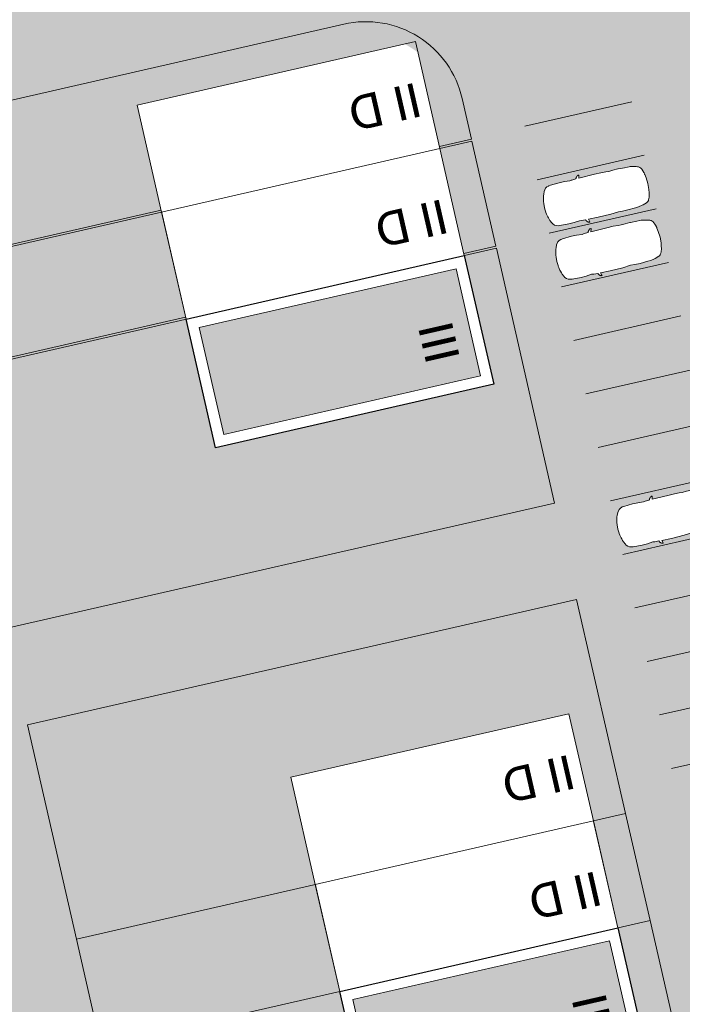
# Model space of a CAD drawing. Header units: metres. Extents: x -862 to 1262, y -354 to 644.
# Tile 271 of 315: x 161 to 191, y 109 to 154. Entities that reach past the tile are written whole.
import ezdxf

# ---------------------------------------------------------------- set-up
doc = ezdxf.new("R2010")
doc.units = ezdxf.units.M
doc.header["$LTSCALE"] = 0.5
doc.set_wipeout_variables(frame=1)
doc.layers.add('BPR_Verkehr_220520', color=7, linetype='Continuous')
doc.layers.add('DZH_Baufelder Ost_220610', color=7, linetype='Continuous')
doc.styles.add('Calibri Light', font='calibril.ttf')

# ---------------------------------------------------------------- blocks, each defined once
blk = doc.blocks.new('Slab (2D)-18')
at = {"color": 255, "linetype": 'Continuous', "lineweight": 9, "transparency": 33554687}
blk.add_wipeout([(0, 10), (13, 10), (13, 0), (0, 0)], dxfattribs=at)
at = {"color": 7, "linetype": 'Continuous', "lineweight": 9, "transparency": 33554687}
blk.add_line((1.183291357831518e-29, 4.99999999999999), (13, 5), dxfattribs=at)
at = {"color": 8, "linetype": 'Continuous', "lineweight": 9, "true_color": 0x777777, "transparency": 33554687, "flags": 128}
blk.add_lwpolyline([(0, 10), (13, 10), (13, 0), (0, 0)], close=True, dxfattribs=at)
at = {"color": 7, "linetype": 'Continuous', "lineweight": 9, "transparency": 33554687, "flags": 128}
blk.add_lwpolyline([(13, 10.00000000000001), (2.775557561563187e-16, 10.00000000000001), (1.577721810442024e-29, -9.563216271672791e-15), (13, 5.461994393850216e-16), (13, 10)], dxfattribs=at)
blk = doc.blocks.new('RH 5 x 13 - quer (2D_3D) (2D)')
at = {"color": 255, "linetype": 'Continuous', "lineweight": 9, "transparency": 33554687}
blk.add_wipeout([(0, 5.000000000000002), (0, 10.000000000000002), (13, 10.000000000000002), (13, 5.000000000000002)], dxfattribs=at)
at = {"color": 253, "linetype": 'Continuous', "lineweight": 9, "transparency": 33554687, "flags": 128}
blk.add_lwpolyline([(0, 5), (0, 10), (13, 10), (13, 5)], close=True, dxfattribs=at)
at = {"color": 8, "true_color": 0x777777, "transparency": 33554687}
blk.add_blockref('Slab (2D)-18', (0, 0), dxfattribs=at)
at = {"color": 7, "transparency": 33554687, "insert": (2.006361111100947, 8.040526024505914), "char_height": 1.559479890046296, "width": 3.810368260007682, "attachment_point": 5, "line_spacing_factor": 1.163780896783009, "style": 'Calibri Light'}
blk.add_mtext('II D', dxfattribs=at)
at = {"color": 255, "linetype": 'Continuous', "lineweight": 9, "transparency": 33554687}
blk.add_wipeout([(0, 0), (0, 5), (13, 5), (13, 0)], dxfattribs=at)
at = {"color": 253, "linetype": 'Continuous', "lineweight": 9, "transparency": 33554687, "flags": 128}
blk.add_lwpolyline([(0, 0), (0, 5), (13, 5), (13, 0)], close=True, dxfattribs=at)
at = {"color": 7, "transparency": 33554687, "insert": (2.006361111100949, 2.594815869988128), "char_height": 1.559479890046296, "width": 3.810368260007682, "attachment_point": 5, "line_spacing_factor": 1.163780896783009, "style": 'Calibri Light'}
blk.add_mtext('II D', dxfattribs=at)
blk = doc.blocks.new('Slab (2D)-8')
at = {"color": 255, "linetype": 'Continuous', "lineweight": 9, "transparency": 33554687}
blk.add_wipeout([(0, 13), (6, 13), (6, 0), (0, 0)], dxfattribs=at)
at = {"color": 8, "linetype": 'Continuous', "lineweight": 9, "true_color": 0x777777, "transparency": 33554687, "flags": 128}
blk.add_lwpolyline([(0, 13), (6, 13), (6, 0), (0, 0)], close=True, dxfattribs=at)
at = {"color": 255, "linetype": 'Continuous', "lineweight": 9, "transparency": 33554687}
blk.add_wipeout([(0, 13), (6, 13), (6, 0), (0, 0)], dxfattribs=at)
at = {"color": 8, "linetype": 'Continuous', "lineweight": 9, "true_color": 0x777777, "transparency": 33554687, "flags": 128}
blk.add_lwpolyline([(0, 13), (6, 13), (6, 0), (0, 0)], close=True, dxfattribs=at)
at = {"color": 255, "linetype": 'Continuous', "lineweight": 9, "transparency": 33554687}
blk.add_wipeout([(0, 13), (6, 13), (6, 0), (0, 0)], dxfattribs=at)
at = {"color": 8, "linetype": 'Continuous', "lineweight": 9, "true_color": 0x777777, "transparency": 33554687, "flags": 128}
blk.add_lwpolyline([(0, 13), (6, 13), (6, 0), (0, 0)], close=True, dxfattribs=at)
blk = doc.blocks.new('DH 6 x 13 - III FD (2D_3D (2D)')
at = {"color": 8, "true_color": 0x777777, "transparency": 33554687}
blk.add_blockref('Slab (2D)-8', (0, 0), dxfattribs=at)
at = {"color": 255, "linetype": 'Continuous', "lineweight": 25, "transparency": 33554687}
blk.add_wipeout([(0, 13), (6, 13), (6, 0), (0, 0)], dxfattribs=at)
at = {"linetype": 'Continuous', "lineweight": 0, "true_color": 0xfbf8f0, "transparency": 33554661}
blk.add_hatch(color=7, dxfattribs=at).paths.add_polyline_path([(0.5, 12.5), (5.5, 12.5), (5.5, 0.5), (0.5, 0.5)])
at = {"color": 7, "linetype": 'Continuous', "lineweight": 25, "transparency": 33554687, "flags": 128}
blk.add_lwpolyline([(0, 13), (6, 13), (6, 0), (0, 0)], close=True, dxfattribs=at)
at = {"color": 9, "linetype": 'Continuous', "lineweight": 9, "transparency": 33554661, "flags": 128}
blk.add_lwpolyline([(0.5, 12.5), (5.5, 12.5), (5.5, 0.5), (0.5, 0.5)], close=True, dxfattribs=at)
at = {"color": 7, "transparency": 33554687, "insert": (2.405184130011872, 2.006361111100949), "char_height": 1.559479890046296, "width": 3.810368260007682, "attachment_point": 5, "line_spacing_factor": 1.163780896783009, "style": 'Calibri Light'}
blk.add_mtext('III', dxfattribs=at)
blk = doc.blocks.new('Fz_bmw_X5_2011_D-2')
at = {"color": 255, "linetype": 'Continuous', "lineweight": 5, "transparency": 33554687}
blk.add_wipeout([(2.185669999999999, -3.6133099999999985), (2.1640099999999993, -3.575199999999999), (2.1255999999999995, -3.53313), (2.094909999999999, -3.4908300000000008), (2.0694099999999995, -3.468309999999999), (2.0430899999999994, -3.44825), (2.01619, -3.430439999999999), (1.9889599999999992, -3.4147), (1.9616399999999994, -3.4008000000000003), (1.9344799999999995, -3.38856), (1.9177799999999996, -3.383589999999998), (1.8946899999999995, -3.005600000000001), (1.8883699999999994, -2.9398000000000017), (1.8660799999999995, -2.8137399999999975), (1.9198199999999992, -2.30358), (1.924889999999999, -1.8180300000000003), (1.8824699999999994, -0.9809399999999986), (1.8647399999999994, -0.8367199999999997), (1.8586899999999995, -0.806519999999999), (1.8071799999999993, -0.6463699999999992), (1.7200599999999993, -0.5048000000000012), (1.4663999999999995, -0.3167099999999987), (1.2294999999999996, -0.21199999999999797), (1.097979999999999, -0.16646999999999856), (0.9474299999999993, -0.1268799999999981), (0.8481399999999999, -0.09244999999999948), (0.7763799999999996, -0.07655999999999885), (0.587629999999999, -0.04262999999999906), (0.3946699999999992, -0.01875000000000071), (0, 0), (-0.19841000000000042, -0.0046400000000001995), (-0.39453000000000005, -0.018739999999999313), (-0.43227000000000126, -0.022599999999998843), (-0.5873999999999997, -0.04260000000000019), (-0.7760600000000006, -0.07650999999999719), (-0.8480200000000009, -0.09244999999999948), (-0.9469700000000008, -0.1268799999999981), (-1.0975200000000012, -0.16646999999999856), (-1.2370600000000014, -0.21260999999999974), (-1.4659400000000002, -0.3167099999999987), (-1.5892400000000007, -0.38613999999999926), (-1.7198100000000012, -0.5048000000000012), (-1.8069200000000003, -0.6463699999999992), (-1.8644900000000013, -0.8367199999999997), (-1.8822200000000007, -0.9809399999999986), (-1.9246400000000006, -1.8180300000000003), (-1.9195700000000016, -2.30358), (-1.8658300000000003, -2.8137399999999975), (-1.8944300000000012, -3.005600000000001), (-1.9147400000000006, -3.3718699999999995), (-1.9342300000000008, -3.38856), (-1.988700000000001, -3.4147), (-2.0428400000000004, -3.44825), (-2.0691600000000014, -3.468309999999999), (-2.0946600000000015, -3.4908300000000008), (-2.1190900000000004, -3.5160199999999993), (-2.1524200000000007, -3.560789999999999), (-2.1748800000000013, -3.5937399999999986), (-2.1946800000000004, -3.6431799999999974), (-2.197430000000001, -3.6870499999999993), (-2.1940900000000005, -3.7042899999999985), (-2.1770300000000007, -3.714129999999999), (-2.1705400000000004, -3.7128499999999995), (-1.9270300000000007, -3.645599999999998), (-1.9449100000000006, -4.544079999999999), (-1.9373400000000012, -5.73316), (-1.8857900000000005, -6.456580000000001), (-1.9148800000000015, -6.85278), (-1.9229600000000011, -7.3508000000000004), (-1.8837400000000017, -8.075700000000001), (-1.87888, -8.34469), (-1.8124000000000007, -8.709869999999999), (-1.7933500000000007, -8.789169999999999), (-1.6821900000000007, -9.15435), (-1.645890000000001, -9.22494), (-1.584540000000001, -9.29604), (-1.5032100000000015, -9.358089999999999), (-1.4485300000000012, -9.39049), (-1.3401400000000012, -9.44246), (-1.242220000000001, -9.480080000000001), (-1.1355700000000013, -9.51419), (-1.021310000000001, -9.54475), (-0.8584400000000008, -9.570789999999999), (-0.5423200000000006, -9.627400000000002), (0.00030999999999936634, -9.657779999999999), (0.5428699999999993, -9.627400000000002), (0.8586999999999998, -9.570789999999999), (0.8706099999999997, -9.573929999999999), (0.8764799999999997, -9.57443), (0.8883599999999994, -9.573820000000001), (0.8944899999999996, -9.572909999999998), (0.9008199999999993, -9.571729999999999), (1.021559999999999, -9.54475), (1.0500399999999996, -9.53763), (1.2424799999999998, -9.480080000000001), (1.399439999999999, -9.41583), (1.5034599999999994, -9.358089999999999), (1.584809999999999, -9.29604), (1.6461399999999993, -9.22494), (1.6663199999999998, -9.188020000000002), (1.6824399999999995, -9.15435), (1.6999399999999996, -9.109919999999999), (1.7375499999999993, -8.99537), (1.7935999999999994, -8.789169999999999), (1.8126499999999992, -8.709869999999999), (1.8642099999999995, -8.456959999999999), (1.8791299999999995, -8.34469), (1.8839999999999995, -8.216650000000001), (1.8943899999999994, -7.92823), (1.9232199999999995, -7.3508000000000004), (1.9235599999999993, -7.29713), (1.915129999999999, -6.85278), (1.8860399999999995, -6.456580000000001), (1.9178999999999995, -6.185029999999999), (1.9375899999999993, -5.73316), (1.9338599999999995, -5.134039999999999), (1.9250699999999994, -3.6445399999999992), (2.1707899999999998, -3.7128499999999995), (2.19644, -3.6968999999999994), (2.1980999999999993, -3.674509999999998), (2.1973, -3.6586599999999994)], dxfattribs=at)
at = {"color": 9, "linetype": 'Continuous', "lineweight": 5, "transparency": 33554687, "flags": 128}
blk.add_lwpolyline([(2.18567, -3.61331), (2.16401, -3.5752), (2.1256, -3.53313), (2.09491, -3.49083), (2.06941, -3.46831), (2.04309, -3.44825), (2.01619, -3.43044), (1.98896, -3.4147), (1.96164, -3.4008), (1.93448, -3.38856), (1.91778, -3.38359), (1.89469, -3.0056), (1.88837, -2.939800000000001), (1.86608, -2.81374), (1.91982, -2.30358), (1.92489, -1.81803), (1.88247, -0.98094), (1.86474, -0.83672), (1.85869, -0.80652), (1.80718, -0.64637), (1.72006, -0.5048), (1.4664, -0.31671), (1.2295, -0.212), (1.09798, -0.16647), (0.9474300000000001, -0.12688), (0.8481400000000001, -0.09245), (0.7763800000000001, -0.07656), (0.5876300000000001, -0.04263), (0.39467, -0.01875), (0, 0), (-0.19841, -0.00464), (-0.39453, -0.01874), (-0.43227, -0.0226), (-0.5873999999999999, -0.04260000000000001), (-0.7760600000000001, -0.07651000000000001), (-0.8480200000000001, -0.09245), (-0.9469700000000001, -0.12688), (-1.09752, -0.16647), (-1.23706, -0.21261), (-1.46594, -0.31671), (-1.58924, -0.38614), (-1.71981, -0.5048), (-1.80692, -0.64637), (-1.86449, -0.83672), (-1.88222, -0.98094), (-1.92464, -1.81803), (-1.91957, -2.30358), (-1.86583, -2.81374), (-1.89443, -3.0056), (-1.91474, -3.37187), (-1.93423, -3.38856), (-1.9887, -3.4147), (-2.04284, -3.44825), (-2.06916, -3.46831), (-2.09466, -3.49083), (-2.11909, -3.51602), (-2.15242, -3.56079), (-2.17488, -3.59374), (-2.19468, -3.64318), (-2.19743, -3.68705), (-2.19409, -3.70429), (-2.17703, -3.71413), (-2.17054, -3.71285), (-1.92703, -3.6456), (-1.94491, -4.54408), (-1.93734, -5.733160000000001), (-1.88579, -6.456580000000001), (-1.91488, -6.852780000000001), (-1.92296, -7.3508), (-1.88374, -8.075700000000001), (-1.87888, -8.34469), (-1.8124, -8.70987), (-1.79335, -8.78917), (-1.68219, -9.15435), (-1.64589, -9.22494), (-1.58454, -9.296040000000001), (-1.50321, -9.35809), (-1.44853, -9.390490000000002), (-1.34014, -9.44246), (-1.24222, -9.480080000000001), (-1.13557, -9.514190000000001), (-1.02131, -9.54475), (-0.8584400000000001, -9.57079), (-0.54232, -9.627400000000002), (0.00031, -9.65778), (0.5428700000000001, -9.627400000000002), (0.8587, -9.57079), (0.8706100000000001, -9.57393), (0.87648, -9.574430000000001), (0.88836, -9.573820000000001), (0.8944900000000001, -9.57291), (0.9008200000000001, -9.57173), (1.02156, -9.54475), (1.05004, -9.53763), (1.24248, -9.480080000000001), (1.39944, -9.415830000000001), (1.50346, -9.35809), (1.58481, -9.296040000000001), (1.64614, -9.22494), (1.66632, -9.188020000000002), (1.68244, -9.15435), (1.69994, -9.10992), (1.73755, -8.995370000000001), (1.7936, -8.78917), (1.81265, -8.70987), (1.86421, -8.45696), (1.87913, -8.34469), (1.884, -8.216650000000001), (1.89439, -7.928230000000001), (1.92322, -7.3508), (1.92356, -7.297130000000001), (1.91513, -6.852780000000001), (1.88604, -6.456580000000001), (1.9179, -6.18503), (1.93759, -5.733160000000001), (1.93386, -5.134040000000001), (1.92507, -3.64454), (2.17079, -3.71285), (2.19644, -3.6969), (2.1981, -3.67451), (2.1973, -3.65866)], close=True, dxfattribs=at)
at = {"color": 255, "linetype": 'Continuous', "lineweight": 5, "transparency": 33554687}
blk.add_wipeout([(-0.5423184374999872, -9.627401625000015), (0.00030800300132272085, -9.657776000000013), (0.5428741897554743, -9.62740162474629), (0.8586960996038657, -9.570794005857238), (0.87060537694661, -9.573930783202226), (0.8764773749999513, -9.574434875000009), (0.8883581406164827, -9.57382276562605), (0.8944877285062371, -9.572909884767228), (0.9008239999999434, -9.571728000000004), (1.0215574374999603, -9.544748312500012), (1.0500385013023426, -9.537630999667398), (1.2424758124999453, -9.480080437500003), (1.399442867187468, -9.415826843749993), (1.5034594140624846, -9.358088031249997), (1.5848056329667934, -9.29604498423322), (1.6461414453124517, -9.224935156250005), (1.6663199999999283, -9.188016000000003), (1.6824430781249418, -9.154353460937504), (1.6999421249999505, -9.109921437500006), (1.7375549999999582, -8.99537050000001), (1.7935999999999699, -8.789167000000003), (1.8126479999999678, -8.709872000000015), (1.8642080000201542, -8.45695999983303), (1.8791320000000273, -8.34468800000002), (1.8839968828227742, -8.216654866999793), (1.8943920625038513, -7.928229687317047), (1.9232159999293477, -7.350796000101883), (1.9235589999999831, -7.297127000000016), (1.9151274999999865, -6.852778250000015), (1.8860439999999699, -6.456584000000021), (1.91790285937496, -6.185025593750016), (1.9375906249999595, -5.733155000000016), (1.9338631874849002, -5.134035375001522), (1.9250697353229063, -3.6445397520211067), (2.1707880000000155, -3.712851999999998), (2.1964363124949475, -3.696896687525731), (2.1980999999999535, -3.674511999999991), (2.197302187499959, -3.6586612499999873), (2.1856679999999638, -3.613308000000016), (2.164007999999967, -3.575203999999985), (2.125596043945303, -3.533130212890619), (2.0949083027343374, -3.4908327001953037), (2.0694098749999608, -3.468309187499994), (2.043088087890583, -3.4482474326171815), (2.016188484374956, -3.430444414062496), (1.9889566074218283, -3.4146971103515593), (1.9616379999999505, -3.4008024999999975), (1.934478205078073, -3.3885575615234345), (1.9177777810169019, -3.383594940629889), (1.894685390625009, -3.0055995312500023), (1.8883720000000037, -2.939803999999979), (1.8660800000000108, -2.813743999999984), (1.919816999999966, -2.3035785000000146), (1.924894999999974, -1.818026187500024), (1.8824680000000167, -0.9809440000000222), (1.8647400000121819, -0.8367240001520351), (1.858694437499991, -0.8065238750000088), (1.8071764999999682, -0.6463710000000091), (1.7200613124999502, -0.5048046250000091), (1.4664000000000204, -0.31670800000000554), (1.2295020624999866, -0.21200325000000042), (1.0979793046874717, -0.1664726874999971), (0.9474274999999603, -0.12688099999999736), (0.8481419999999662, -0.09245350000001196), (0.7763840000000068, -0.0765559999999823), (0.5876313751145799, -0.042626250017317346), (0.39467200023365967, -0.018751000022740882), (-4.440892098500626e-16, 0), (-0.19840512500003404, -0.004637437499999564), (-0.39452500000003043, -0.018742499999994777), (-0.43227487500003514, -0.022603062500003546), (-0.5873973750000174, -0.042604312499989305), (-0.7760600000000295, -0.07651199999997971), (-0.8480160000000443, -0.09245350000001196), (-0.9469674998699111, -0.12688099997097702), (-1.0975200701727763, -0.1664726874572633), (-1.2370601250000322, -0.2126131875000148), (-1.4659439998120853, -0.31670799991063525), (-1.5892440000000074, -0.3861440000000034), (-1.719809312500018, -0.5048046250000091), (-1.806924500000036, -0.6463710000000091), (-1.86448800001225, -0.8367240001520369), (-1.8822160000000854, -0.9809440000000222), (-1.9246430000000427, -1.818026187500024), (-1.9195650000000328, -2.3035785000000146), (-1.8658280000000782, -2.813743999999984), (-1.894433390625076, -3.005599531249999), (-1.9147431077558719, -3.371867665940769), (-1.9342262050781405, -3.3885575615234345), (-1.9887046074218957, -3.4146971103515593), (-2.04283608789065, -3.4482474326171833), (-2.069157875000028, -3.468309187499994), (-2.0946563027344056, -3.4908327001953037), (-2.119085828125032, -3.5160209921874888), (-2.1524214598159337, -3.5607925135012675), (-2.1748830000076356, -3.5937415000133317), (-2.194684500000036, -3.6431809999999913), (-2.197433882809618, -3.687050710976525), (-2.1940884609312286, -3.704289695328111), (-2.177025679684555, -3.714127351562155), (-2.1705360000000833, -3.712851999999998), (-1.9270303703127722, -3.6456043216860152), (-1.9449120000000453, -4.544075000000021), (-1.9373386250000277, -5.7331550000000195), (-1.8857920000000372, -6.456584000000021), (-1.914875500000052, -6.852778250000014), (-1.922963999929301, -7.350796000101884), (-1.8837448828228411, -8.07570242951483), (-1.8788799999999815, -8.34468800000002), (-1.8123960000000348, -8.709872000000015), (-1.7933480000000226, -8.789167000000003), (-1.6821910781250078, -9.154353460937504), (-1.6458894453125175, -9.224935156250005), (-1.5845383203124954, -9.296044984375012), (-1.5032074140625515, -9.358088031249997), (-1.448532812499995, -9.390492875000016), (-1.340140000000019, -9.442455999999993), (-1.2422238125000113, -9.480080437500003), (-1.135567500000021, -9.514188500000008), (-1.0213054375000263, -9.544748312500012), (-0.8584440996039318, -9.570794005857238)], dxfattribs=at)
at = {"color": 9, "linetype": 'Continuous', "lineweight": 5, "transparency": 33554687, "flags": 128}
blk.add_lwpolyline([(-0.5423184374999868, -9.627401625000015), (0.0003080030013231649, -9.657776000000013), (0.5428741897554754, -9.627401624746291), (0.858696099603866, -9.57079400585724), (0.8706053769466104, -9.573930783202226), (0.8764773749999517, -9.574434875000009), (0.8883581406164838, -9.573822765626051), (0.8944877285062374, -9.57290988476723), (0.9008239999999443, -9.571728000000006), (1.021557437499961, -9.544748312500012), (1.050038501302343, -9.5376309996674), (1.242475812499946, -9.480080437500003), (1.399442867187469, -9.415826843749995), (1.503459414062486, -9.358088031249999), (1.584805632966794, -9.29604498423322), (1.646141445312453, -9.224935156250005), (1.666319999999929, -9.188016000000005), (1.682443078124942, -9.154353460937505), (1.699942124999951, -9.109921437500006), (1.737554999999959, -8.995370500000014), (1.793599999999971, -8.789167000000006), (1.812647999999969, -8.709872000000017), (1.864208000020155, -8.456959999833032), (1.879132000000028, -8.344688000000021), (1.883996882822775, -8.216654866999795), (1.894392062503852, -7.928229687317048), (1.923215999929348, -7.350796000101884), (1.923558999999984, -7.297127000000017), (1.915127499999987, -6.852778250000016), (1.886043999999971, -6.456584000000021), (1.917902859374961, -6.185025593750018), (1.93759062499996, -5.733155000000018), (1.933863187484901, -5.134035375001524), (1.925069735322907, -3.644539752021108), (2.170788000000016, -3.712851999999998), (2.196436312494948, -3.696896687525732), (2.198099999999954, -3.674511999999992), (2.19730218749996, -3.658661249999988), (2.185667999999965, -3.613308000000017), (2.164007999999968, -3.575203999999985), (2.125596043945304, -3.533130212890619), (2.094908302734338, -3.490832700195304), (2.069409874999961, -3.468309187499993), (2.043088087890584, -3.448247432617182), (2.016188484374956, -3.430444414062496), (1.988956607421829, -3.414697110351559), (1.961637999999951, -3.400802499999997), (1.934478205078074, -3.388557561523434), (1.917777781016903, -3.38359494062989), (1.89468539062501, -3.005599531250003), (1.888372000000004, -2.939803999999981), (1.866080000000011, -2.813743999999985), (1.919816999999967, -2.303578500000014), (1.924894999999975, -1.818026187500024), (1.882468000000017, -0.980944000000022), (1.864740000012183, -0.8367240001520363), (1.858694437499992, -0.8065238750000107), (1.807176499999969, -0.6463710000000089), (1.720061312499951, -0.5048046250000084), (1.466400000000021, -0.3167080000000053), (1.229502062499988, -0.2120032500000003), (1.097979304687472, -0.1664726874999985), (0.9474274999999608, -0.1268809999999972), (0.8481419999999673, -0.09245350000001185), (0.7763840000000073, -0.07655599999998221), (0.5876313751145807, -0.04262625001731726), (0.3946720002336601, -0.0187510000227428), (0, 0), (-0.1984051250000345, -0.0046374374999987), (-0.39452500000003, -0.01874249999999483), (-0.4322748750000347, -0.02260306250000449), (-0.5873973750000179, -0.04260431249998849), (-0.7760600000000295, -0.0765119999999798), (-0.8480160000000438, -0.09245350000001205), (-0.9469674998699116, -0.1268809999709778), (-1.097520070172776, -0.1664726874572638), (-1.237060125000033, -0.212613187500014), (-1.465943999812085, -0.3167079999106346), (-1.589244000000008, -0.3861440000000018), (-1.719809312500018, -0.5048046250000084), (-1.806924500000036, -0.6463710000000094), (-1.86448800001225, -0.8367240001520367), (-1.882216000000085, -0.9809440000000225), (-1.924643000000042, -1.818026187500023), (-1.919565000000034, -2.303578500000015), (-1.865828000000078, -2.813743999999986), (-1.894433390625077, -3.00559953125), (-1.914743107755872, -3.371867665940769), (-1.93422620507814, -3.388557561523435), (-1.988704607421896, -3.41469711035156), (-2.042836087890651, -3.448247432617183), (-2.069157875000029, -3.468309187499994), (-2.094656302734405, -3.490832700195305), (-2.119085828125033, -3.51602099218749), (-2.152421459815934, -3.56079251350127), (-2.174883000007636, -3.593741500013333), (-2.194684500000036, -3.643180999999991), (-2.197433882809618, -3.687050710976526), (-2.194088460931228, -3.704289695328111), (-2.177025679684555, -3.714127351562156), (-2.170536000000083, -3.712851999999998), (-1.927030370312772, -3.645604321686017), (-1.944912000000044, -4.544075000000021), (-1.937338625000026, -5.73315500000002), (-1.885792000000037, -6.456584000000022), (-1.914875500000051, -6.852778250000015), (-1.9229639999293, -7.350796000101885), (-1.883744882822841, -8.075702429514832), (-1.87887999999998, -8.344688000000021), (-1.812396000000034, -8.709872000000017), (-1.793348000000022, -8.789167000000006), (-1.682191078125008, -9.154353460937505), (-1.645889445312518, -9.224935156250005), (-1.584538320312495, -9.296044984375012), (-1.503207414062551, -9.358088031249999), (-1.448532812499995, -9.390492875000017), (-1.340140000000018, -9.442455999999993), (-1.242223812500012, -9.480080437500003), (-1.13556750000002, -9.51418850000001), (-1.021305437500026, -9.544748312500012), (-0.8584440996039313, -9.57079400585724), (-0.5423184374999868, -9.627401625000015)], close=True, dxfattribs=at)
blk = doc.blocks.new('BPR_5m_u-2')
at = {"color": 255, "linetype": 'Continuous', "lineweight": 9, "transparency": 33554687}
blk.add_line((0, 0), (0, 5), dxfattribs=at)

msp = doc.modelspace()

# ---------------------------------------------------------------- hatches: boundary and pattern name
at = {"layer": 'DZH_Baufelder Ost_220610', "linetype": 'Continuous', "lineweight": 0, "true_color": 0xdce9e4, "transparency": 33554687}
h = msp.add_hatch(color=254, dxfattribs=at)
edge = h.paths.add_edge_path()
edge.add_line((181.1630532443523, 148.3930382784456), (180.7391995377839, 150.2474472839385))
edge.add_arc((176.3523344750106, 149.2447672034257), 4.499994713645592, 12.87460518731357, 102.8747398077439)
edge.add_line((175.349644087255, 153.63162991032), (154.6967430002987, 148.9110916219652))
edge.add_line((154.6967430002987, 148.9110916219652), (156.1254626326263, 142.6657156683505))
edge.add_line((156.1254626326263, 142.6657156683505), (158.3203809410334, 143.1674482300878))
edge.add_line((158.3203809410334, 143.1674482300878), (181.1630532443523, 148.3930382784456))
for points in [[(182.2772116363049, 143.5184664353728), (181.1848306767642, 148.2977595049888), (156.1463662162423, 142.5742604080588), (157.2387471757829, 137.7949673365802)], [(184.9499153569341, 131.8250785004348), (182.2989339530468, 143.4234287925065), (157.2838459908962, 137.7008673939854), (159.9370196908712, 126.1030186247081)], [(188.1804896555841, 117.6909422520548), (185.9526017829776, 127.4382093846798), (160.9405353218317, 121.7163392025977), (163.1702664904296, 111.9694937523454)], [(189.2947744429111, 112.8158173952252), (188.1804896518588, 117.6909422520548), (163.1702664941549, 111.9694937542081), (164.2854732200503, 107.094579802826)], [(190.6316378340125, 106.9668854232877), (189.2947744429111, 112.8158173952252), (164.285473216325, 107.094579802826), (165.6230419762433, 101.247652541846), (177.0840032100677, 103.8676690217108)]]:
    msp.add_hatch(color=254, dxfattribs=at).paths.add_polyline_path(points)
at = {"layer": 'DZH_Baufelder Ost_220610', "linetype": 'Continuous', "lineweight": 0, "true_color": 0xfff9e0, "transparency": 33554687}
msp.add_hatch(color=7, dxfattribs=at).paths.add_polyline_path([(161.2056436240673, 107.1870071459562), (167.8708279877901, 78.08721179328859), (170.7698592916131, 78.7280742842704), (160.9405353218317, 121.7163392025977), (185.952601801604, 127.4382093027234), (184.9499158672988, 131.82507625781), (146.2740646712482, 122.9736089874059), (146.2742542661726, 122.9727862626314), (137.4814435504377, 120.9613042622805), (132.2242172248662, 143.7746501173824), (129.299633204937, 143.1061914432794), (134.5558838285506, 120.2970795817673), (99.46244584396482, 112.2689505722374), (103.6034319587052, 93.99346555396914)])

# ---------------------------------------------------------------- linework, layer by layer
at = {"layer": 'BPR_Verkehr_220520', "color": 9, "linetype": 'Continuous', "true_color": 0xb8d2a6, "transparency": 33554687}
for points in [[(188.4674692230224, 150.0949499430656, 60), (187.9104212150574, 152.5320994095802, 60), (186.0303197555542, 149.5379019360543, 60), (185.4732717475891, 151.9750514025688, 60)], [(191.8097572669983, 135.4720531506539, 60), (191.2527092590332, 137.9092026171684, 60), (189.3726077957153, 134.9150051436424, 60), (188.8155597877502, 137.352154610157, 60)]]:
    msp.add_solid(points, dxfattribs=at)
at = {"layer": 'DZH_Baufelder Ost_220610', "color": 255, "linetype": 'Continuous', "lineweight": 18, "transparency": 33554687, "elevation": -12285434.42021632, "flags": 128}
msp.add_lwpolyline([(181.1630532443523, 148.3930382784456), (180.7391995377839, 150.2474472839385, 0.4142142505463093), (175.349644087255, 153.63162991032), (154.6967430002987, 148.9110916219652), (156.1254626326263, 142.6657156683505), (158.3203809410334, 143.1674482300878)], format="xyb", close=True, dxfattribs=at)
at = {"layer": 'DZH_Baufelder Ost_220610', "color": 255, "linetype": 'Continuous', "lineweight": 18, "transparency": 33554687, "flags": 128}
for points in [[(182.2772116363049, 143.5184664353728), (181.1848306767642, 148.2977595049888), (156.1463662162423, 142.5742604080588), (157.2387471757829, 137.7949673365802)], [(184.9499153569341, 131.8250785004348), (182.2989339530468, 143.4234287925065), (157.2838459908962, 137.7008673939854), (159.9370196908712, 126.1030186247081)], [(188.1804896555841, 117.6909422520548), (185.9526017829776, 127.4382093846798), (160.9405353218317, 121.7163392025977), (163.1702664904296, 111.9694937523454)], [(189.2947744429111, 112.8158173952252), (188.1804896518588, 117.6909422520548), (163.1702664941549, 111.9694937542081), (164.2854732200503, 107.094579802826)], [(190.6316378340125, 106.9668854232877), (189.2947744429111, 112.8158173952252), (164.285473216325, 107.094579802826), (165.6230419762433, 101.247652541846), (177.0840032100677, 103.8676690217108)]]:
    msp.add_lwpolyline(points, close=True, dxfattribs=at)
at = {"layer": 'DZH_Baufelder Ost_220610', "color": 252, "linetype": 'Continuous', "true_color": 0x8ea381, "transparency": 33554687}
for points in [[(132.3579087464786, 143.189734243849), (132.2242172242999, 143.77465011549), (175.4833355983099, 153.0467140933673), (175.3496440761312, 153.6316299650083)], [(132.2242172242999, 143.77465011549), (132.3579087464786, 143.189734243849), (175.3496440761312, 153.6316299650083), (175.4833355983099, 153.0467140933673)], [(180.1508251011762, 150.1128481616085), (180.7357156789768, 150.2466502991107), (184.36502528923, 131.6912741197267), (184.9499158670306, 131.8250762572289)], [(180.7357156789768, 150.2466502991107), (180.1508251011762, 150.1128481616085), (184.9499158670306, 131.8250762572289), (184.36502528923, 131.6912741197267)], [(181.1409922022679, 148.5895284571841), (181.2746964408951, 148.0046154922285), (156.0867509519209, 142.8624229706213), (156.220455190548, 142.2775100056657)], [(181.2746964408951, 148.0046154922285), (181.1409922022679, 148.5895284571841), (156.220455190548, 142.2775100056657), (156.0867509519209, 142.8624229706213)], [(182.2542277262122, 143.7187689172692), (182.3880298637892, 143.1338783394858), (157.2064372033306, 137.9887263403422), (157.3402393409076, 137.4038357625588)], [(182.3880298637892, 143.1338783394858), (182.2542277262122, 143.7187689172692), (157.3402393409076, 137.4038357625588), (157.2064372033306, 137.9887263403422)], [(184.5475789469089, 132.3485091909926), (184.6814358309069, 131.7636311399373), (137.9315862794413, 121.6798381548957), (137.481443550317, 120.9613042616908)], [(184.6814358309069, 131.7636311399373), (184.5475789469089, 132.3485091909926), (137.481443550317, 120.9613042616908), (137.9315862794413, 121.6798381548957)], [(185.3676982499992, 127.3044623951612), (185.9526141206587, 127.4381539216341), (194.1918934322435, 88.69758921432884), (194.776809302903, 88.83128074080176)], [(185.9526141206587, 127.4381539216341), (185.3676982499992, 127.3044623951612), (194.776809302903, 88.83128074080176), (194.1918934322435, 88.69758921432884)], [(161.659165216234, 121.2652363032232), (160.9405353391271, 121.7163391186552), (185.5014024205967, 126.7194912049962), (185.3677108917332, 127.3044070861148)], [(160.9405353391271, 121.7163391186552), (161.659165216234, 121.2652363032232), (185.3677108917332, 127.3044070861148), (185.5014024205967, 126.7194912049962)], [(171.2661704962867, 79.2492757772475), (170.6812655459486, 79.1155364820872), (161.6591652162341, 121.2652363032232), (160.9405353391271, 121.7163391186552)], [(170.6812655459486, 79.1155364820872), (171.2661704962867, 79.2492757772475), (160.9405353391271, 121.7163391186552), (161.6591652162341, 121.2652363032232)], [(188.1394159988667, 117.9927019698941), (188.2732937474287, 117.4078286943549), (163.1033276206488, 112.261930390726), (163.2372053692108, 111.6770571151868)], [(188.2732937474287, 117.4078286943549), (188.1394159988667, 117.9927019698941), (163.2372053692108, 111.6770571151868), (163.1033276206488, 112.261930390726)], [(189.2546227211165, 113.1177880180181), (189.3885004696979, 112.5329147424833), (164.2185343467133, 107.38701643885), (164.3524120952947, 106.8021431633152)], [(189.3885004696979, 112.5329147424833), (189.2546227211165, 113.1177880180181), (164.3524120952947, 106.8021431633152), (164.2185343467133, 107.38701643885)]]:
    msp.add_solid(points, dxfattribs=at)

# ---------------------------------------------------------------- block references
at = {"layer": 'BPR_Verkehr_220520', "color": 255, "transparency": 33554687, "rotation": 282.8746725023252}
for p in [(183.5931702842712, 148.9808539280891, 60), (185.8213623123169, 139.2322560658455, 60), (186.3784103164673, 136.7951066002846, 60), (186.9354583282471, 134.3579571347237, 60), (188.6066023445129, 127.0465087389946, 60), (189.1636503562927, 124.6093592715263, 60), (189.7206983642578, 122.1722098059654, 60), (190.2777463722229, 119.7350603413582, 60)]:
    msp.add_blockref('BPR_5m_u-2', p, dxfattribs=at)

# ---------------------------------------------------------------- next in the draw order: block references
at = {"layer": 'DZH_Baufelder Ost_220610', "color": 7, "transparency": 33554687}
for name, p, rotation in [('RH 5 x 13 - quer (2D_3D) (2D)', (178.608382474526, 152.8377818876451, 8.7), 192.8746724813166), ('DH 6 x 13 - III FD (2D_3D (2D)', (189.1693481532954, 106.6326566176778, 8.7), 102.8746724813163)]:
    msp.add_blockref(name, p, dxfattribs=dict(at, rotation=rotation))

# ---------------------------------------------------------------- next in the draw order: hatches: boundary and pattern name
at = {"layer": 'DZH_Baufelder Ost_220610', "linetype": 'Continuous', "lineweight": 0, "true_color": 0x8ea381, "transparency": 33554687}
h = msp.add_hatch(color=252, dxfattribs=at)
edge = h.paths.add_edge_path()
edge.add_arc((176.352330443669, 149.2447608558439), 4.500000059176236, 12.873898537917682, 102.87467168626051, ccw=False)
edge.add_line((180.7392130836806, 150.247388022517), (180.154295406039, 150.1137044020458))
edge.add_arc((176.3523304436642, 149.2447608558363), 3.900000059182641, 12.87389853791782, 102.8746716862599)
edge.add_line((175.4833355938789, 153.0467140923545), (175.3496440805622, 153.6316299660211))
h = msp.add_hatch(color=252, dxfattribs=at)
edge = h.paths.add_edge_path()
edge.add_arc((176.3523304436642, 149.2447608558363), 3.900000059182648, 12.873898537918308, 102.87467168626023, ccw=False)
edge.add_line((180.154295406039, 150.1137044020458), (180.7392130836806, 150.247388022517))
edge.add_arc((176.352330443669, 149.244760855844), 4.500000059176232, 12.87389853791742, 102.8746716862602)
edge.add_line((175.3496440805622, 153.6316299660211), (175.4833355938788, 153.0467140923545))

# ---------------------------------------------------------------- next in the draw order: block references
at = {"layer": 'DZH_Baufelder Ost_220610', "color": 7, "transparency": 33554687}
for name, p, rotation in [('DH 6 x 13 - III FD (2D_3D (2D)', (182.1735529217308, 137.239748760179, 8.7), 102.8746724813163), ('RH 5 x 13 - quer (2D_3D) (2D)', (185.6042409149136, 122.2304131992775, 8.7), 192.8746724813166)]:
    msp.add_blockref(name, p, dxfattribs=dict(at, rotation=rotation))

# ---------------------------------------------------------------- next in the draw order: hatches: boundary and pattern name
at = {"layer": 'BPR_Verkehr_220520', "linetype": 'Continuous', "lineweight": 0, "true_color": 0xe4e6e5, "transparency": 33554687}
h = msp.add_hatch(color=254, dxfattribs=at)
h.paths.add_polyline_path([(129.8888413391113, 352.2296692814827), (123.0704366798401, 350.6455571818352), (123.2401628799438, 349.9150142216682), (123.3928459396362, 348.746070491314), (123.3140201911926, 347.5698357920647), (123.0067285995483, 346.4317174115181), (122.4828338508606, 345.3756511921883), (121.7625603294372, 344.4424054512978), (120.873713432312, 343.6680071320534), (119.8506061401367, 343.0823510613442), (118.7327344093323, 342.7080458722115), (117.7787714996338, 342.490002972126), (119.2540749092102, 336.1399374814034), (119.2544059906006, 336.1400144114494), (120.3667862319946, 336.1977263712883), (121.4706654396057, 336.048826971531), (122.5279990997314, 335.698447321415), (123.5023467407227, 335.1586631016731), (124.3601280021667, 334.4480776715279), (125.0717798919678, 333.5911809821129), (125.6127757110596, 332.6175055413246), (125.9644703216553, 331.5606085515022), (129.3816463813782, 316.8522497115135), (129.4180068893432, 316.6849518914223), (129.449579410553, 316.5166847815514), (129.4763382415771, 316.3475853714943), (129.4982616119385, 316.1777913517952), (129.5153316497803, 316.0074409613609), (129.5275344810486, 315.8366728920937), (129.5348601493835, 315.6656261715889), (129.5373027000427, 315.4944400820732), (129.4525672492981, 314.48962896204), (129.2007542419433, 313.5131988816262), (128.7889761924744, 312.5927292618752), (128.2288638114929, 311.7542189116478), (127.5362375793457, 311.0213516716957), (126.7306608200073, 310.4148275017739), (125.834887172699, 309.9517777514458), (124.8742179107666, 309.6452813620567), (122.9621114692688, 309.2082400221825), (124.0316436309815, 304.5289130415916), (128.9268768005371, 305.6477938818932), (130.0910009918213, 305.7961429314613), (131.2617345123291, 305.715059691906), (132.3942915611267, 305.4076414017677), (133.4453457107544, 304.8856484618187), (134.3746884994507, 304.1690499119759), (135.1467675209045, 303.285259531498), (135.7320466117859, 302.2680870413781), (136.1081356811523, 301.1564448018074), (150.2133815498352, 240.4440279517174), (150.6787100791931, 238.8675387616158), (151.3256066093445, 237.3564551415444), (152.1451537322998, 235.9316073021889), (153.1260540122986, 234.6126366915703), (154.2547858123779, 233.4177252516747), (155.5157896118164, 232.3633447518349), (156.891682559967, 231.464029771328), (158.3634980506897, 230.7321773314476), (161.1437905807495, 229.5478214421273), (163.0431011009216, 228.6028701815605), (164.8180471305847, 227.4410268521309), (166.4439749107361, 226.0784292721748), (167.8983005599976, 224.534003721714), (169.1608236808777, 222.82920206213), (170.2140080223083, 220.9877037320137), (171.0432250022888, 219.0350868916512), (171.6369569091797, 216.9984731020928), (177.4751859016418, 191.4555459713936), (177.4771743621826, 191.4560004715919), (182.8227137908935, 168.0594928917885), (182.9711430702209, 166.8926901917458), (182.8890884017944, 165.7193501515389), (182.5797031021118, 164.5845635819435), (182.0548766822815, 163.5319397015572), (181.3347779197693, 162.6019302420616), (180.4470798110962, 161.8302749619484), (179.4258960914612, 161.2466281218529), (178.3104702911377, 160.8734189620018), (176.8481806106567, 160.5391901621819), (177.9177127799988, 155.859863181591), (181.817151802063, 156.7511399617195), (182.9839551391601, 156.8995656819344), (184.157294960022, 156.8175119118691), (185.2920814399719, 156.5081273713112), (186.3447053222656, 155.9833015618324), (187.2747147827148, 155.263203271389), (188.0463700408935, 154.3755055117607), (188.6300167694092, 153.3543220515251), (189.003225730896, 152.2388964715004), (203.0853994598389, 90.62775801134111), (203.2338287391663, 89.46095529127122), (203.1517740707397, 88.28761526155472), (202.8423887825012, 87.1528286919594), (202.3175623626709, 86.1002048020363), (201.5974636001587, 85.17019535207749), (200.7097654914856, 84.39854006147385), (199.6885817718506, 83.81489322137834), (198.573155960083, 83.44168406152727), (193.6988569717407, 82.32758803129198), (194.7683891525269, 77.64826106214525), (197.2055387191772, 78.20530909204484), (198.3723420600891, 78.35373480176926), (199.545681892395, 78.27168103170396), (200.680468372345, 77.96229649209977), (201.7330922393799, 77.43747068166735), (202.6631017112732, 76.7173723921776), (203.4347569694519, 75.82967463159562), (204.0184037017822, 74.80849117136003), (204.3916126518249, 73.69306559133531), (214.235707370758, 30.62401208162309), (214.3600032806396, 30.03503026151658), (214.4645357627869, 29.44222167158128), (214.5491878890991, 28.84624930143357), (214.6138650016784, 28.24777964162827), (214.6584947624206, 27.64748201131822), (214.6830272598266, 27.0460277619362), (214.6874350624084, 26.44408954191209), (214.6717145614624, 25.8423404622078), (214.6709995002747, 25.82583733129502), (214.6702693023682, 25.80933486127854), (214.6695239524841, 25.79283307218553), (214.6687634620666, 25.77633197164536), (214.6679878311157, 25.75983158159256), (214.6671970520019, 25.74333190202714), (214.6663911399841, 25.72683296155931), (214.6655701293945, 25.71033476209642), (214.6641862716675, 25.71042465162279), (214.5511089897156, 24.75801415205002), (214.3373227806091, 23.82304481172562), (214.0252554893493, 22.91613454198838), (213.6184510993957, 22.04758264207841), (213.121529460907, 21.227252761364), (212.5401338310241, 20.46446095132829), (211.880866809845, 19.76786981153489), (211.1512170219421, 19.1453879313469), (210.666692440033, 18.78328665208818), (210.1741777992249, 18.43213037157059), (209.6739202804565, 18.09209533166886), (209.1661709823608, 17.76335219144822), (208.6511847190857, 17.4460659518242), (208.1292199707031, 17.1403958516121), (207.6005387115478, 16.8464953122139), (207.0654062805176, 16.56451183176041), (206.8128348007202, 16.43668282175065), (206.5589370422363, 16.31150885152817), (206.3037408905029, 16.18900368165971), (206.0472743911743, 16.06918076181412), (205.7895657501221, 15.9520532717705), (205.5306432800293, 15.83763409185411), (205.2705354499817, 15.72593578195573), (205.0092708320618, 15.61697063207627), (206.5649884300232, 10.57999330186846), (209.1447440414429, 11.37677497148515), (234.1796132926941, 19.10902869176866), (233.4162477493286, 21.5948745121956), (232.8557515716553, 23.40989007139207), (232.8586126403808, 23.41077374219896), (226.3927241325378, 21.41372354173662), (225.7248805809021, 21.26856367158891), (225.0420743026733, 21.23920986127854), (224.3642375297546, 21.3265218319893), (223.7111583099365, 21.5279506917), (223.1019019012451, 21.83761614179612), (222.5542542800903, 22.24647816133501), (222.0842028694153, 22.74260086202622), (221.7054698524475, 23.31150099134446), (221.6337914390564, 23.46510921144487), (221.5664807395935, 23.62068090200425), (221.5035916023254, 23.77809195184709), (221.4451742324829, 23.93721672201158), (221.3912752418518, 24.09792820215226), (221.3419376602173, 24.26009813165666), (221.2972008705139, 24.42359706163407), (221.2571005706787, 24.58829450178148), (209.7756234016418, 74.82108522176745), (209.6271941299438, 75.98788792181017), (209.709248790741, 77.16122796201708), (210.0186340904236, 78.2960145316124), (210.5434605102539, 79.34863841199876), (211.2635592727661, 80.27864787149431), (212.1512573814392, 81.05030316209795), (213.1724411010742, 81.63394999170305), (214.2878669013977, 82.00715916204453), (219.1621658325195, 83.121255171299), (218.716527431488, 85.07097474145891), (218.6162587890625, 85.50966164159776), (218.1371975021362, 87.60561018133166), (215.7000479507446, 87.04856216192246), (214.5332446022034, 86.90013645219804), (213.3599047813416, 86.98219022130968), (212.2251183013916, 87.29157476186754), (211.1724944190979, 87.81640057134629), (210.2424849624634, 88.53649886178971), (209.4708297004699, 89.42419662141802), (208.8871829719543, 90.44538008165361), (208.5139740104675, 91.56080566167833), (194.2981088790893, 153.756860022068), (194.149679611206, 154.9236627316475), (194.2317342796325, 156.097002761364), (194.5411195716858, 157.231789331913), (195.0659459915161, 158.2844132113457), (195.7860447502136, 159.2144226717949), (196.6737428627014, 159.9860779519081), (197.6949265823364, 160.5697247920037), (198.8103523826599, 160.9429339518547), (201.2475018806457, 161.4999819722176), (200.8018634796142, 163.4497015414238), (200.2225335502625, 165.9843369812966), (195.3482346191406, 164.8702409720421), (194.1814312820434, 164.7218152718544), (193.0080914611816, 164.8038690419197), (191.8733049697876, 165.1132535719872), (190.8206811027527, 165.6380793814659), (189.8906716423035, 166.3581776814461), (189.1190163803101, 167.2458754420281), (188.5353696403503, 168.2670588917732), (188.1621606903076, 169.3824844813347), (175.8888229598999, 223.0797567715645), (175.3726903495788, 224.9397544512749), (174.6879509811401, 226.7445027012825), (173.8403901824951, 228.4787532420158), (172.8371689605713, 230.1278534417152), (171.6867635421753, 231.6778700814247), (170.3988936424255, 233.1157071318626), (168.9844404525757, 234.4292163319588), (167.4553587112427, 235.6073056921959), (167.0044373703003, 235.9141455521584), (166.5456994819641, 236.2091714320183), (166.079454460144, 236.4921843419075), (165.6060168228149, 236.76299336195), (165.1257059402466, 237.0214158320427), (164.638845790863, 237.2672774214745), (164.1457648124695, 237.5004122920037), (163.6467955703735, 237.7206631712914), (163.1823596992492, 237.918504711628), (161.5002848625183, 238.754907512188), (159.9278357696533, 239.7826960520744), (158.4866885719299, 240.9877023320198), (157.1967093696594, 242.3533154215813), (156.075680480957, 243.8607104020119), (155.1390552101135, 245.4891079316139), (154.3997448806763, 247.2160606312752), (153.8679408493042, 249.0177625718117), (141.4654507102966, 302.4011036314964), (141.4654543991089, 302.4011044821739)])
h.paths.add_polyline_path([(130.0722898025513, 333.5218796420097), (130.2678940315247, 333.5089030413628), (130.4572081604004, 333.4580152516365), (130.6329569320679, 333.3711718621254), (130.7883864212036, 333.2517102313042), (130.9175235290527, 333.1042212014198), (131.0154055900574, 332.9343727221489), (131.0782710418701, 332.748691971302), (134.2731903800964, 318.9969802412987), (134.4393483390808, 318.2817958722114), (134.4647813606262, 318.087418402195), (134.4518045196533, 317.891814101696), (134.4009165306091, 317.7024999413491), (134.314072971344, 317.5267511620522), (134.19461120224, 317.3713216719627), (134.0471220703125, 317.2421845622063), (133.8772735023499, 317.1443024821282), (133.6915926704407, 317.0814369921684), (133.4972150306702, 317.0560049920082), (133.3016108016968, 317.0689815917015), (133.112296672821, 317.1198693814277), (132.9365479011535, 317.2067127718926), (132.7811184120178, 317.3261744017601), (132.651981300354, 317.4736634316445), (132.5540992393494, 317.643511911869), (132.4912337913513, 317.8291926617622), (129.1301564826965, 332.2960887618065), (129.1047234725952, 332.4904662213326), (129.117700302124, 332.6860705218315), (129.1685883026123, 332.8753846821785), (129.2554318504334, 333.0511334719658), (129.3748936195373, 333.2065629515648), (129.5223827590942, 333.3357000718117), (129.6922313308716, 333.4335821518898), (129.8779121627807, 333.4964476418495)])
msp.add_hatch(color=254, dxfattribs=at).paths.add_polyline_path([(74.46250174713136, 137.1373680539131), (75.506228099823, 132.452142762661), (177.9177127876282, 155.8598631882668), (176.8481806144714, 160.5391901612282), (175.6296058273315, 160.2606661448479), (175.6518877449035, 160.1631801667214), (176.0529623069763, 158.4084325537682), (174.2982146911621, 158.007357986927), (173.8971401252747, 159.7621056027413), (173.8748582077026, 159.8595915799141), (161.0067090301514, 156.9183781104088), (161.0289909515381, 156.8208921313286), (161.4300655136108, 155.0661445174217), (159.6753178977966, 154.6650699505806), (159.2742433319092, 156.4198175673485), (159.2519614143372, 156.517303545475), (146.3838122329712, 153.5760900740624), (146.4060941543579, 153.4786040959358), (146.8071687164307, 151.7238564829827), (145.0524211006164, 151.3227819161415), (144.651346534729, 153.0775295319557), (144.629064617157, 153.1750155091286), (131.7609154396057, 150.2338020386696), (131.7831973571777, 150.1363160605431), (132.1842719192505, 148.3815684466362), (130.429524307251, 147.9804938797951), (130.0284497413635, 149.735241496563), (130.0061678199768, 149.8327274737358), (117.1380186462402, 146.8915140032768), (117.1603005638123, 146.7940280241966), (117.561375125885, 145.0392804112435), (115.8066275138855, 144.6382058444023), (115.4055529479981, 146.3929534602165), (115.3832710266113, 146.4904394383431), (102.5151218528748, 143.5492259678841), (102.5374037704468, 143.4517399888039), (102.9384783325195, 141.696992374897), (101.1837307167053, 141.2959178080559), (100.7826561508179, 143.0506654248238), (100.7603742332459, 143.148151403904), (87.89222505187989, 140.2069379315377), (87.91450697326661, 140.1094519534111), (88.31558153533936, 138.3547043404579), (86.56083391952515, 137.9536297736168), (86.1597593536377, 139.708377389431), (86.13747743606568, 139.8058633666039)])
at = {"layer": 'BPR_Verkehr_220520', "linetype": 'Continuous', "lineweight": 0, "true_color": 0xece5cf, "transparency": 33554687}
h = msp.add_hatch(color=254, dxfattribs=at)
edge = h.paths.add_edge_path()
edge.add_line((71.3696840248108, 129.8654103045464), (72.92951305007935, 130.2219332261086))
edge.add_line((72.92951305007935, 130.2219332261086), (175.3496440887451, 153.6316299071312))
edge.add_line((175.3496440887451, 153.6316299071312), (175.3496440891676, 153.6316299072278))
edge.add_arc((176.3523305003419, 149.2447608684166), 4.50000000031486, 12.874672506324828, 102.87467248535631, ccw=False)
edge.add_line((180.7391995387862, 150.2474472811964), (180.7391995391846, 150.2474472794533))
edge.add_line((180.7391995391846, 150.2474472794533), (194.7768093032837, 88.83128074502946))
edge.add_line((194.7768093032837, 88.83128074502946), (194.7768093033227, 88.83128074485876))
edge.add_arc((190.3899402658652, 87.82859433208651), 4.499999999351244, -77.12532749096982, 12.874672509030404, ccw=False)
edge.add_line((191.3926266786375, 83.44172529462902), (191.3926266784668, 83.44172529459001))
edge.add_line((191.3926266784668, 83.44172529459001), (88.58540837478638, 59.94355386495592))
edge.add_line((88.58540837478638, 59.94355386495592), (87.02557935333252, 59.58703094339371))
edge.add_line((87.02557935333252, 59.58703094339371), (88.93328751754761, 58.38180532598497))
edge.add_line((88.93328751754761, 58.38180532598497), (91.3131781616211, 58.92576594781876))
edge.add_line((91.3131781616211, 58.92576594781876), (193.6988570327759, 82.32758805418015))
edge.add_line((193.6988570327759, 82.32758805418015), (198.5731559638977, 83.44168406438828))
edge.add_line((198.5731559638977, 83.44168406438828), (181.8171518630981, 156.7511399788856))
edge.add_line((181.8171518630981, 156.7511399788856), (177.9177127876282, 155.8598631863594))
edge.add_line((177.9177127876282, 155.8598631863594), (75.506228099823, 132.4521427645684))
edge.add_line((75.506228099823, 132.4521427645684), (72.58157461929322, 131.7836682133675))
edge.add_line((72.58157461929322, 131.7836682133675), (71.3696840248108, 129.8654103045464))
at = {"layer": 'BPR_Verkehr_220520', "linetype": 'Continuous', "lineweight": 0, "true_color": 0xd0ced1, "transparency": 33554687}
h = msp.add_hatch(color=254, dxfattribs=at)
edge = h.paths.add_edge_path()
edge.add_line((181.8171518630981, 156.7511399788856), (198.5731559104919, 83.44168405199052))
edge.add_line((198.5731559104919, 83.44168405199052), (198.573155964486, 83.4416840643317))
edge.add_arc((197.2362407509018, 89.29084278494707), 6.000000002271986, 282.8746724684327, 360)
edge.add_line((203.2362407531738, 89.29084278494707), (203.2362407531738, 89.2908427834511))
edge.add_arc((197.2362407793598, 89.29084278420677), 5.999999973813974, 359.9999999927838, 372.8746726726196)
edge.add_line((203.0853994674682, 90.62775801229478), (189.003225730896, 152.2388964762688))
edge.add_arc((183.1540670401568, 150.9019812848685), 5.999999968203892, 12.8746723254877, 102.8746721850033)

# ---------------------------------------------------------------- next in the draw order: block references
at = {"layer": 'BPR_Verkehr_220520', "color": 28, "true_color": 0x370b0b, "transparency": 33554687, "xscale": 0.5, "yscale": 0.5, "zscale": 0.5, "rotation": 103.2841846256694}
for p in [(185.0502668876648, 142.8256757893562, 60), (187.8355069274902, 130.6399284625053, 60)]:
    msp.add_blockref('Fz_bmw_X5_2011_D-2', p, dxfattribs=at)

# ---------------------------------------------------------------- next in the draw order: block references
for p in [(184.4932188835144, 145.2628252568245, 60), (187.8355069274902, 130.6399284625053, 60)]:
    msp.add_blockref('Fz_bmw_X5_2011_D-2', p, dxfattribs=at)

# ---------------------------------------------------------------- next in the draw order: block references
msp.add_blockref('Fz_bmw_X5_2011_D-2', (185.0502668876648, 142.8256757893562, 60), dxfattribs=at)
at = {"layer": 'BPR_Verkehr_220520', "color": 255, "transparency": 33554687, "rotation": 282.8746725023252}
for p in [(187.4925063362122, 131.9208076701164, 60), (188.0495543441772, 129.4836582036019, 60)]:
    msp.add_blockref('BPR_5m_u-2', p, dxfattribs=at)

# ---------------------------------------------------------------- next in the draw order: block references
at = {"layer": 'BPR_Verkehr_220520', "color": 28, "true_color": 0x370b0b, "transparency": 33554687, "xscale": 0.5, "yscale": 0.5, "zscale": 0.5, "rotation": 103.2841846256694}
msp.add_blockref('Fz_bmw_X5_2011_D-2', (184.4932188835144, 145.2628252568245, 60), dxfattribs=at)
at = {"layer": 'BPR_Verkehr_220520', "color": 255, "transparency": 33554687, "rotation": 282.8746725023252}
msp.add_blockref('BPR_5m_u-2', (185.2643143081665, 141.6694055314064, 60), dxfattribs=at)

# ---------------------------------------------------------------- next in the draw order: block references
for p in [(184.1502182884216, 146.5437044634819, 60), (184.7072662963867, 144.1065549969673, 60)]:
    msp.add_blockref('BPR_5m_u-2', p, dxfattribs=at)

doc.saveas('drawing.dxf')
